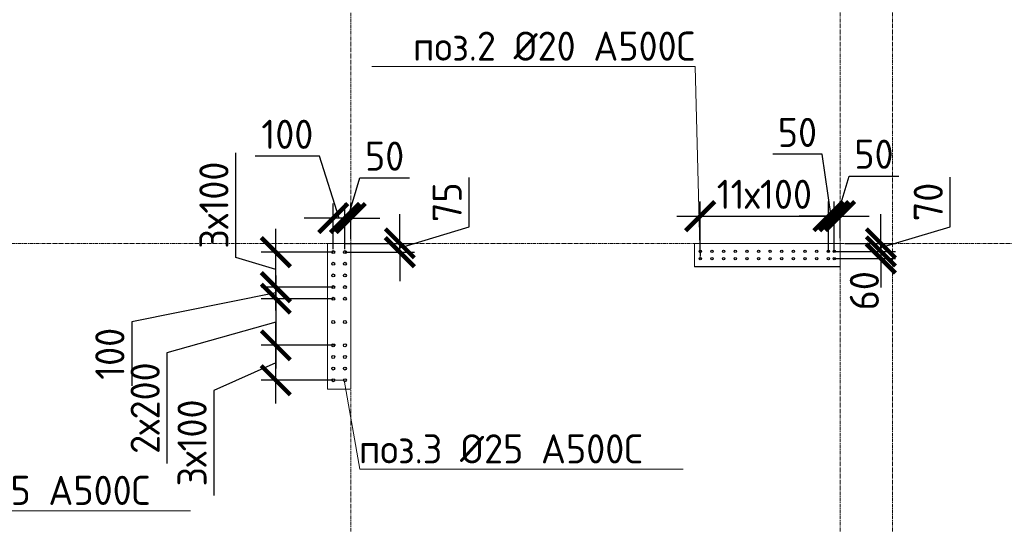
# Model space of a CAD drawing. Header units: millimetres. Extents: x 376598 to 1249954, y -318491 to -22134.
# Tile 392 of 444: x 1197254 to 1205705, y -230998 to -226668. Entities that reach past the tile are written whole.
import ezdxf
from ezdxf import colors
from ezdxf.entities.mleader import LeaderData, LeaderLine
from ezdxf.math import Vec2, Vec3

# ---------------------------------------------------------------- set-up
doc = ezdxf.new("R2010")
doc.units = ezdxf.units.MM
for name, pattern in [('01 Штриховая _4 мм_', [6, 3.5, -2.5]), ('______5', [1100, 800, -100, 100, -100]), ('HIDDEN2', [4.7625, 3.175, -1.5875]), ('осевая', [50.8, 31.75, -6.35, 6.35, -6.35])]:
    doc.linetypes.add(name, pattern=pattern)
for name, color, linetype, lineweight in [('1 Стены', 3, 'Continuous', 30), ('Оси', 40, '______5', 18), ('подоснова', 151, 'Continuous', 5), ('РАЗМЕРЫ', 1, 'Continuous', 9), ('СТЕНЫ', 3, 'Continuous', 30)]:
    doc.layers.add(name, color=color, linetype=linetype, lineweight=lineweight)
doc.styles.add('GOST-2.304_Type-B', font='GOST_Common.ttf')
doc.dimstyles.new('СПДС', dxfattribs={"dimscale": 100, "dimtxt": 2.5, "dimasz": 2.5, "dimexe": 1.25, "dimexo": 0, "dimtad": 1, "dimdec": 0, "dimtxsty": 'GOST-2.304_Type-B', "dimblk": 'ARCHTICK', "dimcen": 2.5, "dimdle": 2, "dimadec": 0, "dimazin": 2, "dimtfac": 0.75, "dimtdec": 0, "dimtmove": 1, "dimatfit": 3, "dimfxl": 1, "dimtolj": 1, "dimarcsym": 1})

# ---------------------------------------------------------------- blocks, each defined once
blk = doc.blocks.new('оси 2.2-2.3')
at = {"layer": 'Оси', "color": 16, "linetype": 'осевая', "lineweight": 0, "transparency": 33554687}
for p, q in [((478554.9, -104267.9), (478554.9, -134893.5)), ((482754.9, -105027.5), (482754.9, -134138.1)), ((483204.9, -105027.5), (483204.9, -134138.1)), ((468076.3, -121995.4), (524372.9, -121995.4))]:
    blk.add_line(p, q, dxfattribs=at)
blk = doc.blocks.new('стены тп')
at = {"layer": '1 Стены', "color": 252, "linetype": 'HIDDEN2', "lineweight": 0, "true_color": 0x939598}
for p, q in [((866570.6, -203025.6), (866490.6, -203025.6)), ((866490.6, -203025.6), (866490.6, -204275.6)), ((866690.6, -203025.6), (866570.6, -203025.6)), ((866690.6, -204275.6), (866690.6, -203025.6)), ((870890.6, -203025.6), (869640.6, -203025.6)), ((869640.6, -203025.6), (869640.6, -203225.6)), ((870890.6, -203225.6), (870890.6, -203025.6)), ((869640.6, -203225.6), (870890.6, -203225.6)), ((866490.6, -204275.6), (866570.6, -204275.6)), ((866570.6, -204275.6), (866690.6, -204275.6))]:
    blk.add_line(p, q, dxfattribs=at)
blk = doc.blocks.new('_ArchTick')
at = {"color": 0, "linetype": 'ByBlock', "const_width": 0.15}
blk.add_lwpolyline([(-0.5, -0.5), (0.5, 0.5)], dxfattribs=at)
blk = doc.blocks.new('*D3240')
at = {"layer": 'DEFPOINTS', "color": 0, "lineweight": 0, "transparency": 16777216}
for p in [(1199452.1, -229462.2), (1199945.1, -229462.2, -360), (1199945.1, -229762.2, -360)]:
    blk.add_point(p, dxfattribs=at)
at = {"layer": 'РАЗМЕРЫ', "color": 0, "lineweight": -2, "transparency": 16777216}
for p, q in [((1199452.1, -229962.2), (1199452.1, -229262.2)), ((1199945.1, -229462.2), (1199327.1, -229462.2)), ((1199452.1, -229612.2), (1198920.9, -229850.3)), ((1199945.1, -229762.2), (1199327.1, -229762.2)), ((1198920.9, -229850.3), (1198920.9, -230750.3))]:
    blk.add_line(p, q, dxfattribs=at)
at = {"layer": 'РАЗМЕРЫ', "color": 0, "lineweight": -2, "transparency": 16777216, "xscale": 250, "yscale": 250, "zscale": 250}
for p, rotation in [((1199452.1, -229462.2), 90), ((1199452.1, -229762.2), 270)]:
    blk.add_blockref('_ArchTick', p, dxfattribs=dict(at, rotation=rotation))
at = {"layer": 'РАЗМЕРЫ', "color": 0, "lineweight": 0, "transparency": 16777216, "insert": (1198733.4, -230300.3), "char_height": 250, "attachment_point": 5, "rotation": 90, "style": 'GOST-2.304_Type-B'}
blk.add_mtext('\\A1;3х100', dxfattribs=at)
blk = doc.blocks.new('*D3241')
at = {"layer": 'DEFPOINTS', "color": 0, "lineweight": 0, "transparency": 16777216}
for p in [(1199452.1, -228662.2), (1199945.1, -228662.2, -360), (1199945.1, -228962.2, -360)]:
    blk.add_point(p, dxfattribs=at)
at = {"layer": 'РАЗМЕРЫ', "color": 0, "lineweight": -2, "transparency": 16777216}
for p, q in [((1199108.4, -228709), (1199108.4, -227809)), ((1199452.1, -229162.2), (1199452.1, -228462.2)), ((1199945.1, -228662.2), (1199327.1, -228662.2)), ((1199452.1, -228812.2), (1199108.4, -228709)), ((1199945.1, -228962.2), (1199327.1, -228962.2))]:
    blk.add_line(p, q, dxfattribs=at)
at = {"layer": 'РАЗМЕРЫ', "color": 0, "lineweight": -2, "transparency": 16777216, "xscale": 250, "yscale": 250, "zscale": 250}
for p, rotation in [((1199452.1, -228662.2), 90), ((1199452.1, -228962.2), 270)]:
    blk.add_blockref('_ArchTick', p, dxfattribs=dict(at, rotation=rotation))
at = {"layer": 'РАЗМЕРЫ', "color": 0, "lineweight": 0, "transparency": 16777216, "insert": (1198920.9, -228259), "char_height": 250, "attachment_point": 5, "rotation": 90, "style": 'GOST-2.304_Type-B'}
blk.add_mtext('\\A1;3х100', dxfattribs=at)
blk = doc.blocks.new('*D3242')
at = {"layer": 'DEFPOINTS', "color": 0, "lineweight": 0, "transparency": 16777216}
for p in [(1199945.1, -229062.2, -360), (1199452.1, -229462.2), (1199965.1, -229462.2, -360)]:
    blk.add_point(p, dxfattribs=at)
at = {"layer": 'РАЗМЕРЫ', "color": 0, "lineweight": -2, "transparency": 16777216}
for p, q in [((1199452.1, -228862.2), (1199452.1, -229662.2)), ((1199945.1, -229062.2), (1199327.1, -229062.2)), ((1199452.1, -229262.2), (1198518.1, -229526.4)), ((1198518.1, -229526.4), (1198518.1, -230476.4)), ((1199965.1, -229462.2), (1199327.1, -229462.2))]:
    blk.add_line(p, q, dxfattribs=at)
at = {"layer": 'РАЗМЕРЫ', "color": 0, "lineweight": -2, "transparency": 16777216, "xscale": 250, "yscale": 250, "zscale": 250}
for p, rotation in [((1199452.1, -229062.2), 90), ((1199452.1, -229462.2), 270)]:
    blk.add_blockref('_ArchTick', p, dxfattribs=dict(at, rotation=rotation))
at = {"layer": 'РАЗМЕРЫ', "color": 0, "lineweight": 0, "transparency": 16777216, "insert": (1198330.6, -230001.4), "char_height": 250, "attachment_point": 5, "rotation": 90, "style": 'GOST-2.304_Type-B'}
blk.add_mtext('\\A1;2х200', dxfattribs=at)
blk = doc.blocks.new('*D2995')
at = {"layer": 'DEFPOINTS', "color": 0, "lineweight": 0, "transparency": 16777216}
for p in [(1199452.1, -228962.2), (1199852.5, -228962.2), (1199895.1, -229062.2)]:
    blk.add_point(p, dxfattribs=at)
at = {"layer": 'РАЗМЕРЫ', "color": 0, "lineweight": -2, "transparency": 16777216}
for p, q in [((1199452.1, -228962.2), (1199452.1, -228712.2)), ((1199452.1, -229012.2), (1198215.3, -229260)), ((1199852.5, -228962.2), (1199327.1, -228962.2)), ((1199452.1, -229062.2), (1199452.1, -228962.2)), ((1199452.1, -229062.2), (1199452.1, -228962.2)), ((1199895.1, -229062.2), (1199327.1, -229062.2)), ((1199452.1, -229062.2), (1199452.1, -229312.2)), ((1198215.3, -229260), (1198215.3, -229810))]:
    blk.add_line(p, q, dxfattribs=at)
at = {"layer": 'РАЗМЕРЫ', "color": 0, "lineweight": -2, "transparency": 16777216, "xscale": 250, "yscale": 250, "zscale": 250}
for p, rotation in [((1199452.1, -228962.2), 270), ((1199452.1, -229062.2), 90)]:
    blk.add_blockref('_ArchTick', p, dxfattribs=dict(at, rotation=rotation))
at = {"layer": 'РАЗМЕРЫ', "color": 0, "lineweight": 0, "transparency": 16777216, "insert": (1198027.8, -229535), "char_height": 250, "attachment_point": 5, "rotation": 90, "style": 'GOST-2.304_Type-B'}
blk.add_mtext('\\A1;100', dxfattribs=at)
blk = doc.blocks.new('*D3243')
at = {"layer": 'DEFPOINTS', "color": 0, "lineweight": 0, "transparency": 16777216}
for p in [(1200045.5, -228587.2, -360), (1200516.6, -228587.2), (1200045.5, -228662.2, -360)]:
    blk.add_point(p, dxfattribs=at)
at = {"layer": 'РАЗМЕРЫ', "color": 0, "lineweight": -2, "transparency": 16777216}
for p, q in [((1201110.4, -228446.5), (1201110.4, -228022.7)), ((1200516.6, -228587.2), (1200516.6, -228337.2)), ((1200516.6, -228624.7), (1201110.4, -228446.5)), ((1200045.5, -228587.2), (1200641.6, -228587.2)), ((1200516.6, -228662.2), (1200516.6, -228587.2)), ((1200516.6, -228662.2), (1200516.6, -228587.2)), ((1200045.5, -228662.2), (1200641.6, -228662.2)), ((1200516.6, -228662.2), (1200516.6, -228912.2))]:
    blk.add_line(p, q, dxfattribs=at)
at = {"layer": 'РАЗМЕРЫ', "color": 0, "lineweight": -2, "transparency": 16777216, "xscale": 250, "yscale": 250, "zscale": 250}
for p, rotation in [((1200516.6, -228587.2), 270), ((1200516.6, -228662.2), 90)]:
    blk.add_blockref('_ArchTick', p, dxfattribs=dict(at, rotation=rotation))
at = {"layer": 'РАЗМЕРЫ', "color": 0, "lineweight": 0, "transparency": 16777216, "insert": (1200922.9, -228234.6), "char_height": 250, "attachment_point": 5, "rotation": 90, "style": 'GOST-2.304_Type-B'}
blk.add_mtext('\\A1;75', dxfattribs=at)
blk = doc.blocks.new('*D2996')
at = {"layer": 'DEFPOINTS', "color": 0, "lineweight": 0, "transparency": 16777216}
for p in [(1200045.5, -228370), (1200095, -228548.9), (1200045.5, -228637.2)]:
    blk.add_point(p, dxfattribs=at)
at = {"layer": 'РАЗМЕРЫ', "color": 0, "lineweight": -2, "transparency": 16777216}
for p, q in [((1200070.2, -228370), (1200173.4, -228026.2)), ((1200173.4, -228026.2), (1200598.4, -228026.2)), ((1200045.5, -228637.2), (1200045.5, -228245)), ((1200095, -228548.9), (1200095, -228245)), ((1200045.5, -228370), (1199795.5, -228370)), ((1200095, -228370), (1200045.5, -228370)), ((1200095, -228370), (1200045.5, -228370)), ((1200095, -228370), (1200345, -228370))]:
    blk.add_line(p, q, dxfattribs=at)
at = {"layer": 'РАЗМЕРЫ', "color": 0, "lineweight": -2, "transparency": 16777216, "xscale": 250, "yscale": 250, "zscale": 250}
blk.add_blockref('_ArchTick', (1200045.5, -228370), dxfattribs=at)
at = {"layer": 'РАЗМЕРЫ', "color": 0, "lineweight": -2, "transparency": 16777216, "xscale": 250, "yscale": 250, "zscale": 250, "rotation": 180}
blk.add_blockref('_ArchTick', (1200095, -228370), dxfattribs=at)
at = {"layer": 'РАЗМЕРЫ', "color": 0, "lineweight": 0, "transparency": 16777216, "insert": (1200385.9, -227838.7), "char_height": 250, "attachment_point": 5, "style": 'GOST-2.304_Type-B'}
blk.add_mtext('\\A1;50', dxfattribs=at)
blk = doc.blocks.new('_None')
blk = doc.blocks.new('*D3253')
at = {"layer": 'DEFPOINTS', "color": 0, "lineweight": 0, "transparency": 16777216}
for p in [(1204195.1, -228353.6), (1203095.1, -228656.8, -360), (1204195.1, -228656.8, -360)]:
    blk.add_point(p, dxfattribs=at)
at = {"layer": 'РАЗМЕРЫ', "color": 0, "lineweight": -2, "transparency": 16777216}
for p, q in [((1203095.1, -228656.8), (1203095.1, -228228.6)), ((1204195.1, -228656.8), (1204195.1, -228228.6)), ((1202895.1, -228353.6), (1204395.1, -228353.6))]:
    blk.add_line(p, q, dxfattribs=at)
at = {"layer": 'РАЗМЕРЫ', "color": 0, "lineweight": -2, "transparency": 16777216, "xscale": 250, "yscale": 250, "zscale": 250, "rotation": 180}
blk.add_blockref('_ArchTick', (1203095.1, -228353.6), dxfattribs=at)
at = {"layer": 'РАЗМЕРЫ', "color": 0, "lineweight": -2, "transparency": 16777216, "xscale": 250, "yscale": 250, "zscale": 250}
blk.add_blockref('_ArchTick', (1204195.1, -228353.6), dxfattribs=at)
at = {"layer": 'РАЗМЕРЫ', "color": 0, "lineweight": 0, "transparency": 16777216, "insert": (1203645.1, -228166.1), "char_height": 250, "attachment_point": 5, "style": 'GOST-2.304_Type-B'}
blk.add_mtext('\\A1;11х100', dxfattribs=at)
blk = doc.blocks.new('*D3254')
at = {"layer": 'DEFPOINTS', "color": 0, "lineweight": 0, "transparency": 16777216}
for p in [(1204245.1, -228353.6), (1204195.1, -228656.8, -360), (1204245.1, -228656.8, -360)]:
    blk.add_point(p, dxfattribs=at)
at = {"layer": 'РАЗМЕРЫ', "color": 0, "lineweight": -2, "transparency": 16777216}
for p, q in [((1204141.7, -227822.4), (1203716.7, -227822.4)), ((1204220.1, -228353.6), (1204141.7, -227822.4)), ((1204195.1, -228656.8), (1204195.1, -228228.6)), ((1204245.1, -228656.8), (1204245.1, -228228.6)), ((1204195.1, -228353.6), (1203945.1, -228353.6)), ((1204195.1, -228353.6), (1204245.1, -228353.6)), ((1204195.1, -228353.6), (1204245.1, -228353.6)), ((1204245.1, -228353.6), (1204495.1, -228353.6))]:
    blk.add_line(p, q, dxfattribs=at)
at = {"layer": 'РАЗМЕРЫ', "color": 0, "lineweight": -2, "transparency": 16777216, "xscale": 250, "yscale": 250, "zscale": 250}
blk.add_blockref('_ArchTick', (1204195.1, -228353.6), dxfattribs=at)
at = {"layer": 'РАЗМЕРЫ', "color": 0, "lineweight": -2, "transparency": 16777216, "xscale": 250, "yscale": 250, "zscale": 250, "rotation": 180}
blk.add_blockref('_ArchTick', (1204245.1, -228353.6), dxfattribs=at)
at = {"layer": 'РАЗМЕРЫ', "color": 0, "lineweight": 0, "transparency": 16777216, "insert": (1203929.2, -227634.9), "char_height": 250, "attachment_point": 5, "style": 'GOST-2.304_Type-B'}
blk.add_mtext('\\A1;50', dxfattribs=at)
blk = doc.blocks.new('*D3255')
at = {"layer": 'DEFPOINTS', "color": 0, "lineweight": 0, "transparency": 16777216}
for p in [(1204295, -228353.6), (1204295, -228543.4), (1204245.1, -228656.8, -360)]:
    blk.add_point(p, dxfattribs=at)
at = {"layer": 'РАЗМЕРЫ', "color": 0, "lineweight": -2, "transparency": 16777216}
for p, q in [((1204270.1, -228353.6), (1204373.2, -228009.9)), ((1204373.2, -228009.9), (1204798.2, -228009.9)), ((1204245.1, -228656.8), (1204245.1, -228228.6)), ((1204295, -228543.4), (1204295, -228228.6)), ((1204245.1, -228353.6), (1203995.1, -228353.6)), ((1204245.1, -228353.6), (1204295, -228353.6)), ((1204245.1, -228353.6), (1204295, -228353.6)), ((1204295, -228353.6), (1204545, -228353.6))]:
    blk.add_line(p, q, dxfattribs=at)
at = {"layer": 'РАЗМЕРЫ', "color": 0, "lineweight": -2, "transparency": 16777216, "xscale": 250, "yscale": 250, "zscale": 250}
blk.add_blockref('_ArchTick', (1204245.1, -228353.6), dxfattribs=at)
at = {"layer": 'РАЗМЕРЫ', "color": 0, "lineweight": -2, "transparency": 16777216, "xscale": 250, "yscale": 250, "zscale": 250, "rotation": 180}
blk.add_blockref('_ArchTick', (1204295, -228353.6), dxfattribs=at)
at = {"layer": 'РАЗМЕРЫ', "color": 0, "lineweight": 0, "transparency": 16777216, "insert": (1204585.7, -227822.4), "char_height": 250, "attachment_point": 5, "style": 'GOST-2.304_Type-B'}
blk.add_mtext('\\A1;50', dxfattribs=at)
blk = doc.blocks.new('*D3008')
at = {"layer": 'DEFPOINTS', "color": 0, "lineweight": 0, "transparency": 16777216}
for p in [(1204334.7, -228587.2), (1204245.1, -228656.8), (1204645.8, -228656.8)]:
    blk.add_point(p, dxfattribs=at)
at = {"layer": 'РАЗМЕРЫ', "color": 0, "lineweight": -2, "transparency": 16777216}
for p, q in [((1205239.6, -228443.9), (1205239.6, -228020)), ((1204645.8, -228587.2), (1204645.8, -228337.2)), ((1204645.8, -228622), (1205239.6, -228443.9)), ((1204334.7, -228587.2), (1204770.8, -228587.2)), ((1204645.8, -228587.2), (1204645.8, -228656.8)), ((1204645.8, -228587.2), (1204645.8, -228656.8)), ((1204245.1, -228656.8), (1204770.8, -228656.8)), ((1204645.8, -228656.8), (1204645.8, -228906.8))]:
    blk.add_line(p, q, dxfattribs=at)
at = {"layer": 'РАЗМЕРЫ', "color": 0, "lineweight": -2, "transparency": 16777216, "xscale": 250, "yscale": 250, "zscale": 250}
for p, rotation in [((1204645.8, -228587.2), 270), ((1204645.8, -228656.8), 90)]:
    blk.add_blockref('_ArchTick', p, dxfattribs=dict(at, rotation=rotation))
at = {"layer": 'РАЗМЕРЫ', "color": 0, "lineweight": 0, "transparency": 16777216, "insert": (1205052.1, -228231.9), "char_height": 250, "attachment_point": 5, "rotation": 90, "style": 'GOST-2.304_Type-B'}
blk.add_mtext('\\A1;70', dxfattribs=at)
blk = doc.blocks.new('*D3264')
at = {"layer": 'DEFPOINTS', "color": 0, "lineweight": 0, "transparency": 16777216}
for p in [(1204331.8, -228656.8), (1204245.1, -228717.2, -360), (1204645.8, -228717.2)]:
    blk.add_point(p, dxfattribs=at)
at = {"layer": 'РАЗМЕРЫ', "color": 0, "lineweight": -2, "transparency": 16777216}
for p, q in [((1204645.8, -228656.8), (1204645.8, -228406.8)), ((1204331.8, -228656.8), (1204770.8, -228656.8)), ((1204645.8, -228656.8), (1204645.8, -228717.2)), ((1204245.1, -228717.2), (1204770.8, -228717.2)), ((1204645.8, -228717.2), (1204645.8, -228967.2))]:
    blk.add_line(p, q, dxfattribs=at)
at = {"layer": 'РАЗМЕРЫ', "color": 0, "lineweight": -2, "transparency": 16777216, "xscale": 250, "yscale": 250, "zscale": 250}
for p, rotation in [((1204645.8, -228656.8), 270), ((1204645.8, -228717.2), 90)]:
    blk.add_blockref('_ArchTick', p, dxfattribs=dict(at, rotation=rotation))
at = {"layer": 'РАЗМЕРЫ', "color": 0, "lineweight": 0, "transparency": 16777216, "insert": (1204503.5, -228993.6), "char_height": 250, "attachment_point": 5, "rotation": 90, "style": 'GOST-2.304_Type-B'}
blk.add_mtext('\\A1;60', dxfattribs=at)
blk = doc.blocks.new('*D3073')
at = {"layer": 'DEFPOINTS', "color": 0, "lineweight": 0, "transparency": 16777216}
for p in [(1199945.1, -228370), (1199945.1, -228637.2, -360), (1200045.5, -228637.2)]:
    blk.add_point(p, dxfattribs=at)
at = {"layer": 'РАЗМЕРЫ', "color": 0, "lineweight": -2, "transparency": 16777216}
for p, q in [((1199826.1, -227838.7), (1199276.1, -227838.7)), ((1199995.3, -228370), (1199826.1, -227838.7)), ((1199945.1, -228637.2), (1199945.1, -228245)), ((1200045.5, -228637.2), (1200045.5, -228245)), ((1199945.1, -228370), (1199695.1, -228370)), ((1200045.5, -228370), (1199945.1, -228370)), ((1200045.5, -228370), (1199945.1, -228370)), ((1200045.5, -228370), (1200295.5, -228370))]:
    blk.add_line(p, q, dxfattribs=at)
at = {"layer": 'РАЗМЕРЫ', "color": 0, "lineweight": -2, "transparency": 16777216, "xscale": 250, "yscale": 250, "zscale": 250}
blk.add_blockref('_ArchTick', (1199945.1, -228370), dxfattribs=at)
at = {"layer": 'РАЗМЕРЫ', "color": 0, "lineweight": -2, "transparency": 16777216, "xscale": 250, "yscale": 250, "zscale": 250, "rotation": 180}
blk.add_blockref('_ArchTick', (1200045.5, -228370), dxfattribs=at)
at = {"layer": 'РАЗМЕРЫ', "color": 0, "lineweight": 0, "transparency": 16777216, "insert": (1199551.1, -227651.2), "char_height": 250, "attachment_point": 5, "style": 'GOST-2.304_Type-B'}
blk.add_mtext('\\A1;100', dxfattribs=at)
blk = doc.blocks.new('стены  тп')
at = {"layer": 'СТЕНЫ', "color": 251, "linetype": '01 Штриховая _4 мм_', "lineweight": 0, "true_color": 0x636466}
for p, q in [((546692.3, -332125.7, 3100), (546612.3, -332125.7, 3100)), ((546612.3, -332125.7, 3100), (546612.3, -333375.7, 3100)), ((546812.3, -332125.7, 3100), (546692.3, -332125.7, 3100)), ((546812.3, -333375.7, 3100), (546812.3, -332125.7, 3100)), ((551012.3, -332125.7, 3100), (549762.3, -332125.7, 3100)), ((549762.3, -332125.7, 3100), (549762.3, -332325.7, 3100)), ((551012.3, -332325.7, 3100), (551012.3, -332125.7, 3100)), ((549762.3, -332325.7, 3100), (551012.3, -332325.7, 3100)), ((546612.3, -333375.7, 3100), (546692.3, -333375.7, 3100)), ((546692.3, -333375.7, 3100), (546812.3, -333375.7, 3100))]:
    blk.add_line(p, q, dxfattribs=at)

msp = doc.modelspace()

# ---------------------------------------------------------------- linework, layer by layer
at = {"layer": '1 Стены', "color": 252, "lineweight": 0, "true_color": 0x939598}
for p, q in [((1199895.1, -229837.2, -360), (1199895.1, -228587.2, -360)), ((1199895.1, -229837.2, -360), (1199895.1, -228587.2, -360)), ((1199895.1, -228587.2, -360), (1200095.1, -228587.2, -360)), ((1199895.1, -228587.2, -360), (1200095.1, -228587.2, -360)), ((1200095.1, -228587.2, -360), (1200095.1, -229837.2, -360)), ((1203045.1, -228787.2, -360), (1203045.1, -228587.2, -360)), ((1203045.1, -228587.2, -360), (1204295.1, -228587.2, -360)), ((1203045.1, -228787.2, -360), (1203045.1, -228587.2, -360)), ((1204295.1, -228587.2, -360), (1204295.1, -228787.2, -360)), ((1204295.1, -228787.2, -360), (1203045.1, -228787.2, -360)), ((1204295.1, -228787.2, -360), (1203045.1, -228787.2, -360)), ((1204295.1, -228787.2, -360), (1203045.1, -228787.2, -360)), ((1200095.1, -229837.2, -360), (1199895.1, -229837.2, -360)), ((1200095.1, -229837.2, -360), (1199895.1, -229837.2, -360))]:
    msp.add_line(p, q, dxfattribs=at)
at = {"layer": 'РАЗМЕРЫ', "color": 1}
msp.add_line((1203045, -228787.2), (1203045, -228587.2, -360), dxfattribs=at)
at = {"layer": 'РАЗМЕРЫ', "color": 1, "linetype": 'Continuous', "lineweight": 30}
for centre in [(1199945.1, -228662.2, -360), (1200045.5, -228662.2, -360), (1199945.1, -228762.2, -360), (1200045.5, -228762.2, -360), (1199945.1, -228862.2, -360), (1200045.5, -228862.2, -360), (1199945.1, -228962.2, -360), (1200045.5, -228962.2, -360), (1199945.1, -229062.2, -360), (1200045.5, -229062.2, -360), (1199945.1, -229262.2, -360), (1200045.5, -229262.2, -360), (1199945.1, -229462.2, -360), (1200045.5, -229462.2, -360), (1199945.1, -229562.2, -360), (1200045.5, -229562.2, -360), (1199945.1, -229662.2, -360), (1200045.5, -229662.2, -360), (1199945.1, -229762.2, -360), (1200045.5, -229762.2, -360)]:
    msp.add_circle(centre, 12.5, dxfattribs=at)
at = {"layer": 'РАЗМЕРЫ', "color": 6, "linetype": 'Continuous', "lineweight": 30}
for centre in [(1203095.1, -228656.8, -360), (1203195.1, -228656.8, -360), (1203295.1, -228656.8, -360), (1203395.1, -228656.8, -360), (1203495.1, -228656.8, -360), (1203595.1, -228656.8, -360), (1203695.1, -228656.8, -360), (1203795.1, -228656.8, -360), (1203895.1, -228656.8, -360), (1203995.1, -228656.8, -360), (1204095.1, -228656.8, -360), (1204195.1, -228656.8, -360), (1204245.1, -228656.8, -360), (1203095.1, -228717.2, -360), (1203195.1, -228717.2, -360), (1203295.1, -228717.2, -360), (1203395.1, -228717.2, -360), (1203495.1, -228717.2, -360), (1203595.1, -228717.2, -360), (1203695.1, -228717.2, -360), (1203795.1, -228717.2, -360), (1203895.1, -228717.2, -360), (1203995.1, -228717.2, -360), (1204095.1, -228717.2, -360), (1204195.1, -228717.2, -360), (1204245.1, -228717.2, -360)]:
    msp.add_circle(centre, 10, dxfattribs=at)

# ---------------------------------------------------------------- block references
at = {"layer": 'РАЗМЕРЫ', "color": 1}
for name, p in [('оси 2.2-2.3', (721540.1, -106591.8)), ('стены тп', (333404.4, -25561.5))]:
    msp.add_blockref(name, p, dxfattribs=at)
at = {"layer": 'РАЗМЕРЫ'}
msp.add_blockref('стены  тп', (653282.7, 103538.6, -3100), dxfattribs=at)

# ---------------------------------------------------------------- dimensions: what is measured, and where the dimension line sits
at = {"layer": 'РАЗМЕРЫ', "lineweight": 0}
for base, p1, p2, picture, middle in [((1199945.1, -228370), (1200045.5, -228637.2), (1199945.1, -228637.2, -360), '*D3073', (1199763.6, -227838.7)), ((1204245.1, -228353.6), (1204195.1, -228656.8, -360), (1204245.1, -228656.8, -360), '*D3254', (1204079.2, -227822.4))]:
    dim = msp.add_linear_dim(base=base, p1=p1, p2=p2, dimstyle='СПДС', dxfattribs=at)
    dim.commit()
    dim.dimension.update_dxf_attribs({"geometry": picture, "text_midpoint": middle, "dimtype": 160})
for base, p1, p2, picture, middle in [((1204295, -228353.6), (1204245.1, -228656.8, -360), (1204295, -228543.4), '*D3255', (1204435.7, -227822.4)), ((1200045.4805, -228369.9615), (1200094.9864, -228548.884), (1200045.4805, -228637.1688), '*D2996', (1200235.8585, -227838.7115))]:
    dim = msp.add_linear_dim(base=base, p1=p1, p2=p2, dimstyle='СПДС', dxfattribs=at)
    dim.commit()
    dim.dimension.update_dxf_attribs({"geometry": picture, "text_midpoint": middle})
dim = msp.add_linear_dim(base=(1199452.1, -228662.2), p1=(1199945.1, -228962.2, -360), p2=(1199945.1, -228662.2, -360), angle=90, text='3х100', dimstyle='СПДС', dxfattribs=at)
dim.commit()
dim.dimension.update_dxf_attribs({"geometry": '*D3241', "text_midpoint": (1198920.9, -228646.5)})
dim = msp.add_linear_dim(base=(1204195.1, -228353.6), p1=(1203095.1, -228656.8, -360), p2=(1204195.1, -228656.8, -360), text='11х100', dimstyle='СПДС', dxfattribs=at)
dim.commit()
dim.dimension.update_dxf_attribs({"geometry": '*D3253', "text_midpoint": (1203645.1, -228166.1)})
for base, p1, p2, picture, middle in [((1200516.6, -228587.2), (1200045.5, -228662.2, -360), (1200045.5, -228587.2, -360), '*D3243', (1200922.9, -228384)), ((1204645.8, -228656.8), (1204334.7, -228587.2), (1204245.1, -228656.8), '*D3008', (1205052.1, -228381.4))]:
    dim = msp.add_linear_dim(base=base, p1=p1, p2=p2, angle=90, dimstyle='СПДС', dxfattribs=at)
    dim.commit()
    dim.dimension.update_dxf_attribs({"geometry": picture, "text_midpoint": middle})
for base, p1, p2, picture, middle in [((1204645.8, -228717.2), (1204331.8, -228656.8), (1204245.1, -228717.2, -360), '*D3264', (1204691, -228993.6)), ((1199452.1, -228962.2), (1199895.1, -229062.2), (1199852.5, -228962.2), '*D2995', (1198215.3, -229322.5))]:
    dim = msp.add_linear_dim(base=base, p1=p1, p2=p2, angle=90, dimstyle='СПДС', dxfattribs=at)
    dim.commit()
    dim.dimension.update_dxf_attribs({"geometry": picture, "text_midpoint": middle, "dimtype": 160})
for p1, p2, text, picture, middle in [((1199945.1, -229062.2, -360), (1199965.1, -229462.2, -360), '2х200', '*D3242', (1198518.1, -229588.9)), ((1199945.1, -229762.2, -360), (1199945.1, -229462.2, -360), '3х100', '*D3240', (1198920.9, -229912.8))]:
    dim = msp.add_linear_dim(base=(1199452.1, -229462.2), p1=p1, p2=p2, angle=90, text=text, dimstyle='СПДС', dxfattribs=at)
    dim.commit()
    dim.dimension.update_dxf_attribs({"geometry": picture, "text_midpoint": middle, "dimtype": 160})

# ---------------------------------------------------------------- leaders
at = {"layer": 'подоснова', "color": 4, "ltscale": 0.3}
ml = msp.add_multileader_mtext('Standard', dxfattribs=at)
ml.set_content('{\\C2;поз.2 %%C20 А500С }', color=4, style='GOST-2.304_Type-B')
ml.set_leader_properties(color=256, linetype='ByLayer', lineweight=15)
ml.set_arrow_properties(name='NONE')
ml.build(insert=Vec2(0, 0))
ml.multileader.update_dxf_attribs({"text_left_attachment_type": 6, "text_right_attachment_type": 6, "dogleg_length": 0.1, "arrow_head_size": 18})
ctx = ml.context
ctx.base_point, ctx.char_height, ctx.arrow_head_size, ctx.landing_gap_size, ctx.plane_origin = Vec3(1200628.9, -227069.7), 250, 18, 20, Vec3(1208123.4, -226108.9)
ctx.left_attachment, ctx.right_attachment, ctx.text_align_type = 6, 6, 1
notes = []
notes.append((ctx, [(0, (1, 1, 0), (1203052.7, -227069.7), (-1, 0), 0.1, [(1, [(1203096.4, -228664.7), (1203095.1, -228725.2)], 0, [])])]))
ctx.mtext.insert, ctx.mtext.width, ctx.mtext.alignment, ctx.mtext.flow_direction = Vec3(1201840.8, -226769.7), 4075.871, 2, 5
ml = msp.add_multileader_mtext('Standard', dxfattribs=at)
ml.set_content('{\\C2;поз.3 %%C25 А500С }', color=4, style='GOST-2.304_Type-B')
ml.set_leader_properties(color=256, linetype='ByLayer', lineweight=15)
ml.set_arrow_properties(name='NONE')
ml.build(insert=Vec2(0, 0))
ml.multileader.update_dxf_attribs({"text_left_attachment_type": 6, "text_right_attachment_type": 6, "dogleg_length": 0.1, "arrow_head_size": 18})
ctx = ml.context
ctx.base_point, ctx.char_height, ctx.arrow_head_size, ctx.landing_gap_size, ctx.plane_origin = Vec3(1195944.1, -230881.9), 250, 18, 20, Vec3(1200983.8, -230863.2)
ctx.left_attachment, ctx.right_attachment, ctx.text_align_type = 6, 6, 1
notes.append((ctx, [(1, (1, 1, 0), (1195944, -230881.9), (1, 0), 0.1, [(1, [(1195813.2, -229538.8), (1195925.4, -229541.3)], 0, [])])]))
ctx.mtext.insert, ctx.mtext.width, ctx.mtext.alignment, ctx.mtext.flow_direction = Vec3(1197156, -230581.9), 4075.871, 2, 5
ml = msp.add_multileader_mtext('Standard', dxfattribs=at)
ml.set_content('{\\C2;поз.3 %%C25 А500С }', color=4, style='GOST-2.304_Type-B')
ml.set_leader_properties(color=256, linetype='ByLayer', lineweight=15)
ml.set_arrow_properties(name='NONE')
ml.build(insert=Vec2(0, 0))
ml.multileader.update_dxf_attribs({"text_left_attachment_type": 6, "text_right_attachment_type": 6, "dogleg_length": 0.1, "arrow_head_size": 18})
ctx = ml.context
ctx.base_point, ctx.char_height, ctx.arrow_head_size, ctx.landing_gap_size, ctx.plane_origin = Vec3(1200172, -230525.7), 250, 18, 20, Vec3(1205211.7, -230506.9)
ctx.left_attachment, ctx.right_attachment, ctx.text_align_type = 6, 6, 1
notes.append((ctx, [(1, (1, 1, 0), (1200171.9, -230525.7), (1, 0), 0.1, [(1, [(1199965.1, -229762.2), (1200038, -229761.6)], 0, [])])]))
ctx.mtext.insert, ctx.mtext.width, ctx.mtext.alignment, ctx.mtext.flow_direction = Vec3(1201383.8, -230225.7), 4075.871, 2, 5
for ctx, leaders in notes:
    for number, flags, end, landing, length, lines in leaders:
        leader = LeaderData()
        leader.index, (leader.has_last_leader_line, leader.has_dogleg_vector, leader.attachment_direction) = number, flags
        leader.last_leader_point, leader.dogleg_vector, leader.dogleg_length = Vec3(end), Vec3(landing), length
        for number, points, colour, breaks in lines:
            line = LeaderLine()
            line.index, line.vertices, line.color, line.breaks = number, Vec3.list(points), colors.encode_raw_color(colour), breaks
            leader.lines.append(line)
        ctx.leaders.append(leader)

doc.saveas('drawing.dxf')
